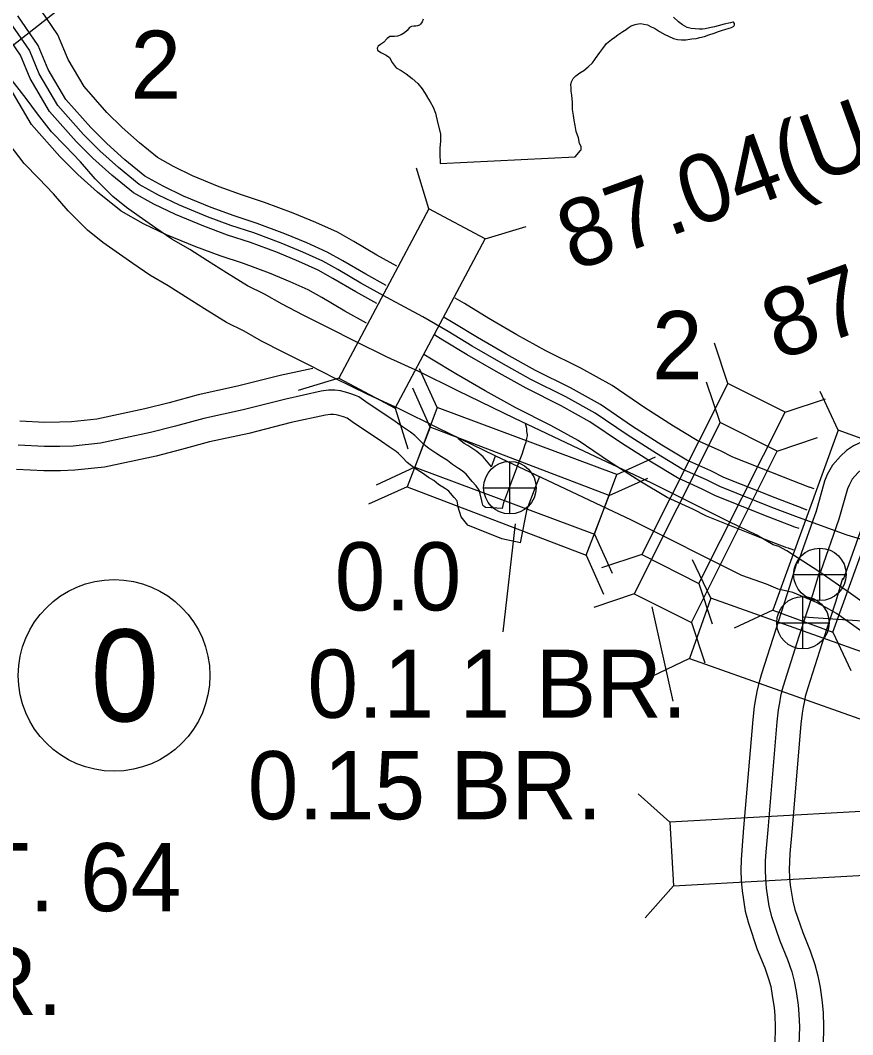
# Model space of a CAD drawing. Extents: x -83719 to 153526, y -11835 to 11446.
# Drawn here: x -1635.6 to -1463.6, y 918.9 to 1128.5 of the extents above; entities that cross this region are included whole.
import ezdxf

# ---------------------------------------------------------------- set-up
doc = ezdxf.new("R2010")
doc.units = 0
for name, color, linetype in [('Level 10', 7, 'Continuous'), ('Level 11', 7, 'Continuous'), ('Level 15', 7, 'Continuous'), ('Level 19', 7, 'Continuous'), ('Level 20', 7, 'Continuous'), ('Level 25', 7, 'Continuous'), ('Level 26', 7, 'Continuous'), ('Level 27', 7, 'Continuous'), ('Level 58', 7, 'Continuous'), ('Level 59', 7, 'Continuous'), ('Level 9', 7, 'Continuous')]:
    doc.layers.add(name, color=color, linetype=linetype)

msp = doc.modelspace()

# ---------------------------------------------------------------- linework, layer by layer
at = {"layer": 'Level 10'}
for points in [[(-1575.14, 1056.58), (-1581.89, 1055.1), (-1590.68, 1052.88), (-1598.85, 1051.1), (-1604.82, 1049.49), (-1609.83, 1048.19), (-1619.78, 1046.07), (-1625.03, 1045.53), (-1627.51, 1045.44), (-1630.49, 1045.43), (-1635.72, 1045.68)], [(-1567.03, 1045.55), (-1568.06, 1046.3), (-1568.84, 1046.55), (-1569.8, 1046.86), (-1570.35, 1047), (-1570.9, 1047.07), (-1571.49, 1047.06), (-1572.52, 1046.91), (-1579.6, 1045.37), (-1588.39, 1043.15), (-1596.48, 1041.38), (-1602.26, 1039.83), (-1607.53, 1038.46), (-1618.22, 1036.17), (-1624.34, 1035.55), (-1627.31, 1035.44), (-1630.72, 1035.43), (-1636.35, 1035.7)], [(-1538.21, 1036.25), (-1537.37, 1038.52)], [(-1532.26, 1020.54), (-1530.86, 1027.47), (-1529.1, 1032.06), (-1528.33, 1034.13)], [(-1475.24, 1016.06), (-1476.62, 1011.49), (-1479.45, 1002.71), (-1482.42, 993.48), (-1483.07, 991.24), (-1483.38, 989.82), (-1483.64, 988.32), (-1483.92, 986.71), (-1484.22, 984.03), (-1486.13, 961.67), (-1486.52, 957.04), (-1486.65, 955.01), (-1486.68, 952.89), (-1486.6, 950.78), (-1486.43, 948.6), (-1485.78, 944.45), (-1485.12, 941.92), (-1483.29, 936.51), (-1481.73, 932.7), (-1480.97, 930.46), (-1480.53, 928.85), (-1480.19, 927.02), (-1479.82, 924.43), (-1479.69, 922.83), (-1479.6, 920.5), (-1479.69, 916.92)], [(-1465.67, 1013.17), (-1467.08, 1008.51), (-1469.94, 999.65), (-1472.85, 990.55), (-1473.37, 988.77), (-1473.56, 987.89), (-1473.79, 986.61), (-1474.01, 985.31), (-1474.27, 983.04), (-1476.17, 960.83), (-1476.55, 956.31), (-1476.65, 954.62), (-1476.68, 953.01), (-1476.62, 951.35), (-1476.49, 949.77), (-1475.98, 946.49), (-1475.53, 944.78), (-1473.92, 940.01), (-1472.36, 936.22), (-1471.4, 933.38), (-1470.78, 931.09), (-1470.32, 928.65), (-1469.88, 925.54), (-1469.7, 923.43), (-1469.6, 920.56), (-1469.7, 916.65)], [(-1370.39, 970.7), (-1378.38, 998.67), (-1473.73, 1005.16)]]:
    msp.add_lwpolyline(points, dxfattribs=at)
at = {"layer": 'Level 11'}
for points in [[(-1432.66, 1059.74), (-1433.03, 1059.48), (-1434.03, 1058.58), (-1435.6, 1056.77), (-1437.7, 1053.67), (-1438.8, 1051.28), (-1439.3, 1050.35), (-1440.02, 1049.5), (-1440.11, 1049.43), (-1441.11, 1049.06), (-1448.47, 1047.06), (-1451.3, 1046.11), (-1453.54, 1045.17), (-1463.42, 1040.55), (-1464.86, 1039.64), (-1466.13, 1038.45), (-1467.76, 1036.56), (-1468.85, 1034.64), (-1469.38, 1033.3), (-1471.23, 1026.79)], [(-1532.26, 1020.54), (-1536.07, 1021.39), (-1543.12, 1024.2), (-1544.5, 1025.93), (-1545.1, 1027.87), (-1545.15, 1028.42), (-1545.34, 1029.23), (-1545.96, 1029.89), (-1546.69, 1030.79), (-1547.03, 1031.2), (-1547.3, 1031.43), (-1547.74, 1031.72), (-1549.16, 1032.62), (-1550.16, 1033.41), (-1551.25, 1034.05), (-1552.49, 1034.9), (-1554.14, 1035.95), (-1555.62, 1037.16), (-1556.58, 1038.18), (-1557.41, 1038.99), (-1557.91, 1039.4), (-1559.39, 1040.37), (-1560.95, 1041.47), (-1567.03, 1045.55)], [(-1543.13, 1040.64), (-1543.86, 1041.09), (-1545.21, 1042.1)], [(-1538.21, 1036.25), (-1539.92, 1038.27), (-1541.26, 1039.42), (-1542.3, 1040.11), (-1543.13, 1040.64)], [(-1471.14, 1027.08), (-1474.97, 1016.22)], [(-1461.71, 1023.76), (-1465.53, 1012.9)]]:
    msp.add_lwpolyline(points, dxfattribs=at)
at = {"layer": 'Level 15'}
for points in [[(-1486.46, 1013.79), (-1509.31, 1025.22), (-1524.2, 1032.21), (-1537.45, 1038.53), (-1549.23, 1044.23), (-1557.29, 1048.21), (-1563.79, 1051.19), (-1570.53, 1054.52), (-1575.91, 1057.23), (-1581.29, 1059.93), (-1585.72, 1062.21), (-1589.36, 1064.28), (-1592.95, 1066.08), (-1597.5, 1068.89), (-1601.44, 1071.39), (-1605.04, 1073.66), (-1608.85, 1075.86), (-1612.31, 1078.24), (-1615.8, 1080.65), (-1618.54, 1082.6), (-1621.69, 1085.16), (-1625.68, 1089.13), (-1628.72, 1092.67), (-1631.78, 1095.85), (-1634.81, 1098.95), (-1637.89, 1102.95)], [(-1466.93, 1005.96), (-1468.36, 1006.75), (-1471.04, 1008.23), (-1473.46, 1009.23), (-1475.94, 1010.24), (-1478.95, 1010.98), (-1481.37, 1011.98), (-1486.46, 1013.79)], [(-1458.34, 999.82), (-1466.93, 1005.96)]]:
    msp.add_lwpolyline(points, dxfattribs=at)
at = {"layer": 'Level 19'}
for points in [[(-1557.79, 1077.69), (-1561.91, 1080), (-1566.66, 1082.77), (-1570.07, 1084.7), (-1574.52, 1086.71), (-1579.21, 1088.68), (-1585.13, 1090.87), (-1589.9, 1092.41), (-1594.48, 1094.12), (-1600, 1096.37), (-1603.96, 1098.27), (-1607.23, 1100.13), (-1610.99, 1103.17), (-1614.57, 1106.36), (-1617.69, 1109.47), (-1622.43, 1114.84), (-1625.72, 1120.42), (-1627.83, 1125.51), (-1632.38, 1132.16), (-1636.03, 1136.79)], [(-1559.99, 1073.68), (-1564.18, 1076.02), (-1568.94, 1078.79), (-1572.15, 1080.61), (-1576.35, 1082.51), (-1580.9, 1084.41), (-1586.63, 1086.54), (-1591.41, 1088.08), (-1596.15, 1089.85), (-1601.85, 1092.18), (-1606.08, 1094.2), (-1609.83, 1096.33), (-1613.96, 1099.68), (-1617.72, 1103.03), (-1621.03, 1106.33), (-1626.16, 1112.14), (-1629.83, 1118.37), (-1631.88, 1123.31), (-1636.08, 1129.44)], [(-1561.91, 1069.97), (-1566.25, 1072.4), (-1571.01, 1075.18), (-1574.04, 1076.89), (-1578.01, 1078.69), (-1582.43, 1080.54), (-1587.99, 1082.6), (-1592.78, 1084.14), (-1597.67, 1085.97), (-1603.54, 1088.37), (-1608.01, 1090.51), (-1612.18, 1092.88), (-1616.66, 1096.5), (-1620.58, 1099.99), (-1624.07, 1103.47), (-1629.55, 1109.68), (-1633.57, 1116.5), (-1635.56, 1121.32), (-1639.44, 1126.97)], [(-1564.07, 1065.93), (-1568.52, 1068.42), (-1573.3, 1071.2), (-1576.12, 1072.8), (-1579.84, 1074.48), (-1584.11, 1076.27), (-1589.49, 1078.27), (-1594.29, 1079.81), (-1599.34, 1081.71), (-1605.39, 1084.18), (-1610.14, 1086.44), (-1614.77, 1089.08), (-1619.62, 1093.01), (-1623.72, 1096.66), (-1627.41, 1100.33), (-1633.27, 1106.98), (-1637.68, 1114.45)], [(-1472.42, 1031.97), (-1477.9, 1034.07), (-1488.32, 1038.24), (-1490.9, 1039.54), (-1495.7, 1041.71), (-1500.59, 1044.63), (-1506.54, 1048.42), (-1513.32, 1053.03), (-1519.77, 1056.6), (-1526.97, 1060.21), (-1532.97, 1063.53), (-1538.77, 1066.89), (-1543.77, 1069.96), (-1545.76, 1071.11)], [(-1474.05, 1027.69), (-1479.57, 1029.8), (-1490.21, 1034.06), (-1492.88, 1035.4), (-1497.83, 1037.64), (-1503, 1040.73), (-1509.06, 1044.59), (-1515.72, 1049.12), (-1521.91, 1052.54), (-1529.11, 1056.15), (-1535.22, 1059.55), (-1541.12, 1062.95), (-1546.12, 1066.02), (-1548.01, 1067.12)], [(-1475.54, 1023.8), (-1481.08, 1025.92), (-1491.92, 1030.25), (-1494.67, 1031.64), (-1499.76, 1033.94), (-1505.19, 1037.19), (-1511.35, 1041.11), (-1517.91, 1045.56), (-1523.85, 1048.86), (-1531.06, 1052.47), (-1537.28, 1055.92), (-1543.25, 1059.37), (-1548.25, 1062.44), (-1549.96, 1063.43)], [(-1477.18, 1019.52), (-1482.75, 1021.65), (-1493.81, 1026.07), (-1496.65, 1027.51), (-1501.89, 1029.88), (-1507.6, 1033.29), (-1513.87, 1037.28), (-1520.31, 1041.65), (-1525.99, 1044.8), (-1533.2, 1048.41), (-1539.54, 1051.93), (-1545.6, 1055.43), (-1550.6, 1058.51), (-1552.21, 1059.44)], [(-1471.55, 1031.66), (-1472.52, 1032.01)], [(-1472.98, 1027.3), (-1474.09, 1027.7)], [(-1474.67, 1023.48), (-1475.51, 1023.79)], [(-1475.78, 1019.01), (-1477.07, 1019.48)]]:
    msp.add_lwpolyline(points, dxfattribs=at)
at = {"layer": 'Level 20'}
for p, q in [((-1551.16, 1089.52), (-1553.74, 1097.94)), ((-1539.51, 1083.32), (-1531.09, 1085.89)), ((-1489.36, 1053.47), (-1492.11, 1061.82)), ((-1549.44, 1048.51), (-1553.1, 1056.51)), ((-1569.76, 1054.56), (-1578.18, 1051.99)), ((-1550.92, 1044.43), (-1554.51, 1052.47)), ((-1491, 1045.4), (-1493.78, 1053.75)), ((-1477.57, 1047.53), (-1469.21, 1050.29)), ((-1466.57, 1043.82), (-1470.3, 1051.8)), ((-1558.11, 1048.36), (-1555.53, 1039.94)), ((-1479.19, 1039.49), (-1470.84, 1042.28)), ((-1512.34, 1034.67), (-1504.33, 1038.33)), ((-1554.05, 1036.14), (-1562.06, 1032.48)), ((-1513.94, 1030.29), (-1505.9, 1033.88)), ((-1555.64, 1032.11), (-1563.67, 1028.52)), ((-1516.95, 1022.3), (-1513.29, 1014.3)), ((-1518.65, 1017.96), (-1515.06, 1009.92)), ((-1507.17, 1018.1), (-1515.52, 1015.34)), ((-1492.89, 1009.07), (-1496.68, 1017.01)), ((-1495.38, 1012.16), (-1492.62, 1003.8)), ((-1508.71, 1009.98), (-1517.06, 1007.2)), ((-1480.09, 1006.6), (-1488.06, 1002.88)), ((-1496.91, 1004.08), (-1494.12, 995.73)), ((-1467.68, 1002.1), (-1463.96, 994.12)), ((-1497.3, 996.63), (-1505.25, 992.84)), ((-1501.36, 962.81), (-1507.92, 968.67)), ((-1500.61, 949.63), (-1506.47, 943.06))]:
    msp.add_line(p, q, dxfattribs=at)
for points in [[(-1626.23, 1148.76), (-1657.35, 1124.27), (-1649.18, 1113.9), (-1618.06, 1138.39)], [(-1558.11, 1048.36), (-1539.51, 1083.32), (-1551.16, 1089.52), (-1569.76, 1054.56)], [(-1495.38, 1012.16), (-1477.57, 1047.53), (-1489.36, 1053.47), (-1507.17, 1018.1)], [(-1554.05, 1036.14), (-1516.95, 1022.3), (-1512.34, 1034.67), (-1549.44, 1048.51)], [(-1555.64, 1032.11), (-1518.65, 1017.96), (-1513.94, 1030.29), (-1550.92, 1044.43)], [(-1496.91, 1004.08), (-1479.19, 1039.49), (-1491, 1045.4), (-1508.71, 1009.98)], [(-1467.68, 1002.1), (-1454.16, 1039.32), (-1466.57, 1043.82), (-1480.09, 1006.6)], [(-1497.3, 996.63), (-1459.98, 983.4), (-1455.57, 995.84), (-1492.89, 1009.07)], [(-1500.61, 949.63), (-1461.07, 951.86), (-1461.82, 965.04), (-1501.36, 962.81)]]:
    msp.add_lwpolyline(points, close=True, dxfattribs=at)
at = {"layer": 'Level 25'}
msp.add_lwpolyline([(-1533.36, 1024.49), (-1535.88, 1002.17)], dxfattribs=at)
at = {"layer": 'Level 26'}
for p, q in [((-1534.43, 1026.52), (-1534.43, 1037.35)), ((-1539.84, 1031.93), (-1529.01, 1031.93)), ((-1470.37, 1008.6), (-1470.37, 1019.43)), ((-1475.79, 1014.01), (-1464.96, 1014.01)), ((-1473.87, 998.61), (-1473.87, 1009.44)), ((-1479.28, 1004.02), (-1468.45, 1004.02))]:
    msp.add_line(p, q, dxfattribs=at)
for centre in [(-1534.43, 1031.93), (-1470.37, 1014.01), (-1473.87, 1004.02)]:
    msp.add_circle(centre, 5.42, dxfattribs=at)
at = {"layer": 'Level 27'}
msp.add_circle((-1616.21, 993.13), 19.8, dxfattribs=at)
at = {"layer": 'Level 58'}
msp.add_lwpolyline([(-1505.08, 1007.34), (-1500.74, 987.8)], dxfattribs=at)
at = {"layer": 'Level 59'}
for points in [[(-1474.8, 1025.75), (-1480.32, 1027.86), (-1491.06, 1032.16), (-1493.78, 1033.52), (-1498.8, 1035.79), (-1504.1, 1038.96), (-1510.2, 1042.85), (-1516.82, 1047.34), (-1522.88, 1050.7), (-1530.08, 1054.31), (-1536.25, 1057.73), (-1542.19, 1061.16), (-1547.18, 1064.23), (-1552.38, 1067.24), (-1559.85, 1071.21), (-1565.22, 1074.21), (-1569.98, 1076.99), (-1573.09, 1078.75), (-1577.18, 1080.6), (-1581.66, 1082.47), (-1587.31, 1084.57), (-1592.09, 1086.11), (-1596.91, 1087.91), (-1602.69, 1090.28), (-1607.05, 1092.35), (-1611, 1094.61), (-1615.31, 1098.09), (-1619.15, 1101.51), (-1622.55, 1104.9), (-1627.85, 1110.91), (-1631.7, 1117.44), (-1633.72, 1122.32), (-1637.76, 1128.21)], [(-1489.14, 1024.88), (-1505.25, 1032.94), (-1520.18, 1039.95), (-1533.41, 1046.25), (-1545.16, 1051.94), (-1553.27, 1055.94), (-1559.76, 1058.93), (-1566.43, 1062.21), (-1571.79, 1064.91), (-1577.14, 1067.61), (-1581.47, 1069.82), (-1585.12, 1071.91), (-1588.64, 1073.67), (-1592.96, 1076.35), (-1596.89, 1078.83), (-1600.58, 1081.16), (-1604.3, 1083.31), (-1607.59, 1085.57), (-1611.05, 1087.96), (-1613.64, 1089.8), (-1616.46, 1092.1), (-1620.14, 1095.75), (-1623.14, 1099.25), (-1626.31, 1102.55), (-1629.15, 1105.45), (-1632.02, 1109.18), (-1634.36, 1112.33), (-1637.74, 1116.69)], [(-1429.77, 1055.66), (-1429.9, 1055.56), (-1430.46, 1055.07), (-1431.62, 1053.72), (-1433.33, 1051.2), (-1434.33, 1049.04), (-1435.16, 1047.51), (-1436.5, 1045.93), (-1437.24, 1045.32), (-1437.95, 1044.9), (-1439.58, 1044.3), (-1447.01, 1042.28), (-1449.53, 1041.43), (-1451.51, 1040.6), (-1461.02, 1036.15), (-1461.79, 1035.67), (-1462.52, 1034.98), (-1463.66, 1033.67), (-1464.33, 1032.48), (-1464.64, 1031.69), (-1466.43, 1025.42)], [(-1564.17, 1049.65), (-1565.61, 1050.7), (-1566.31, 1050.99), (-1567.32, 1051.31), (-1568.42, 1051.67), (-1569.42, 1051.92), (-1570.62, 1052.07), (-1571.89, 1052.06), (-1573.41, 1051.84), (-1580.75, 1050.24), (-1589.54, 1048.02), (-1597.67, 1046.24), (-1603.54, 1044.66), (-1608.68, 1043.32), (-1619, 1041.12), (-1624.68, 1040.54), (-1627.41, 1040.44), (-1630.61, 1040.43), (-1636.03, 1040.69)], [(-1535.93, 1027.62), (-1539.49, 1027.85), (-1539.76, 1028.01), (-1540, 1028.31), (-1540.17, 1028.87), (-1540.21, 1029.24), (-1540.53, 1030.64), (-1540.74, 1031.4), (-1541.38, 1032.33), (-1542.19, 1033.18), (-1542.83, 1033.98), (-1543.48, 1034.74), (-1544.28, 1035.43), (-1545.02, 1035.92), (-1546.26, 1036.7), (-1547.34, 1037.56), (-1548.58, 1038.27), (-1549.72, 1039.06), (-1551.2, 1040.01), (-1552.21, 1040.83), (-1553.02, 1041.69), (-1554.06, 1042.71), (-1554.94, 1043.43), (-1556.58, 1044.51), (-1558.13, 1045.59), (-1564.17, 1049.65)], [(-1535.93, 1027.62), (-1535.68, 1028.86), (-1533.78, 1033.83), (-1532.43, 1037.45), (-1531.91, 1038.83), (-1531.27, 1040.84), (-1531.08, 1041.34), (-1530.89, 1042.11), (-1530.8, 1042.65), (-1530.8, 1042.95), (-1530.94, 1043.55), (-1530.95, 1044.15), (-1531.2, 1045.11)], [(-1455.31, 1019.26), (-1464.73, 1022.09), (-1474.8, 1025.75)], [(-1466.43, 1025.42), (-1470.25, 1014.56)], [(-1455.45, 1003.9), (-1464.05, 1010.04), (-1470.57, 1014.58), (-1477.21, 1018.87), (-1478.85, 1019.76), (-1480.02, 1020.14), (-1483.38, 1022.11), (-1489.14, 1024.88)], [(-1470.46, 1014.61), (-1471.85, 1010), (-1474.69, 1001.18), (-1477.63, 992.02), (-1478.22, 990), (-1478.47, 988.86), (-1478.72, 987.47), (-1478.97, 986.01), (-1479.24, 983.53), (-1481.15, 961.25), (-1481.53, 956.67), (-1481.65, 954.82), (-1481.68, 952.95), (-1481.61, 951.07), (-1481.46, 949.19), (-1480.88, 945.47), (-1480.33, 943.35), (-1478.61, 938.26), (-1477.05, 934.46), (-1476.18, 931.92), (-1475.65, 929.97), (-1475.25, 927.83), (-1474.85, 924.99), (-1474.69, 923.13), (-1474.6, 920.53), (-1474.69, 916.78)]]:
    msp.add_lwpolyline(points, dxfattribs=at)
at = {"layer": 'Level 9'}
for points in [[(-1552.34, 1128.76), (-1552.56, 1128.16), (-1552.89, 1127.69), (-1553.12, 1127.52), (-1553.52, 1127.35), (-1553.88, 1127.27)], [(-1520.92, 1100.3), (-1519.81, 1101.58), (-1519.71, 1101.75), (-1519.72, 1102.05), (-1519.72, 1102.45), (-1520.03, 1103.05), (-1520.24, 1104.22), (-1520.72, 1105.51), (-1520.94, 1106.78), (-1521.15, 1107.84), (-1521.27, 1108.84), (-1521.45, 1110.11), (-1521.5, 1111.54), (-1521.62, 1113.01), (-1521.76, 1113.88), (-1521.77, 1114.64), (-1521.81, 1115.18), (-1521.69, 1115.78), (-1521.36, 1116.45), (-1520.77, 1117.03), (-1519.95, 1117.64), (-1519.12, 1118.15), (-1518.27, 1118.86), (-1517.35, 1119.74), (-1516.89, 1120.38), (-1516.73, 1120.59), (-1515.84, 1121.83), (-1515.19, 1122.71), (-1514.44, 1123.72), (-1513.45, 1124.54), (-1512.76, 1125.05), (-1512.1, 1125.52), (-1511.07, 1126.17), (-1510.38, 1126.61), (-1509.95, 1126.95), (-1509.36, 1127.33), (-1508.53, 1127.64), (-1508.23, 1127.71), (-1507.83, 1127.78), (-1507.33, 1127.82), (-1506.73, 1127.7), (-1506, 1127.54), (-1505.23, 1127.18), (-1504.56, 1126.86), (-1503.49, 1126.2), (-1502.41, 1125.58), (-1501.64, 1125.23), (-1500.61, 1124.77), (-1499.77, 1124.55), (-1498.94, 1124.46), (-1498.07, 1124.44), (-1496.84, 1124.65), (-1495.95, 1124.73), (-1495.15, 1124.94), (-1494.19, 1125.19), (-1493.29, 1125.5), (-1492.2, 1125.88), (-1491.31, 1126.16), (-1490.48, 1126.47), (-1490.01, 1126.58), (-1489.09, 1126.89), (-1488.62, 1127), (-1488.16, 1127.27), (-1488, 1127.58), (-1488, 1127.88), (-1488.2, 1128.14), (-1488.37, 1128.14), (-1488.8, 1127.97), (-1490.13, 1127.68), (-1491.39, 1127.36), (-1492.12, 1127.15), (-1493.18, 1126.94), (-1494.04, 1126.76), (-1494.61, 1126.69), (-1495.34, 1126.68), (-1496.94, 1126.82), (-1497.77, 1127.01), (-1498.75, 1127.57), (-1499.58, 1128.16), (-1500.6, 1129.15)], [(-1553.88, 1127.27), (-1554.28, 1127.27), (-1554.72, 1127.2), (-1554.88, 1127.16), (-1555.15, 1126.99), (-1555.67, 1126.42), (-1556.23, 1125.91), (-1556.92, 1125.53), (-1557.65, 1125.26), (-1558.28, 1125.18), (-1558.75, 1125.17), (-1559.21, 1125.13), (-1559.81, 1124.76), (-1560.53, 1123.95), (-1561.16, 1123.51), (-1561.65, 1123.17), (-1561.88, 1122.76), (-1561.77, 1122.36), (-1561.07, 1121.84), (-1560, 1121.32), (-1559.29, 1120.79), (-1558.78, 1119.77), (-1557.93, 1118.67), (-1556.86, 1118.12), (-1555.89, 1117.43), (-1554.64, 1116.45), (-1553.43, 1115.43), (-1552.52, 1114.34), (-1551.6, 1112.85), (-1551.57, 1112.78), (-1550.92, 1111.66), (-1550.31, 1110.53), (-1549.79, 1109.33), (-1549.3, 1107.17), (-1548.77, 1105.04), (-1548.79, 1103.44), (-1548.87, 1102.17), (-1548.92, 1100.97), (-1548.86, 1098.93)], [(-1548.86, 1098.93), (-1520.92, 1100.3)]]:
    msp.add_lwpolyline(points, dxfattribs=at)

# ---------------------------------------------------------------- texts
at = {"layer": 'Level 20'}
for p in [(-1612.83, 1112.29), (-1505.06, 1054.35)]:
    msp.add_text('2', height=14.08, dxfattribs=at).set_placement(p)
at = {"layer": 'Level 25'}
for s, p in [('0.0', (-1570.63, 1006.57)), ('0.0 JCT. 64', (-1699.63, 944.41))]:
    msp.add_text(s, height=14.08, dxfattribs=at).set_placement(p)
at = {"layer": 'Level 27'}
msp.add_text('0', height=19.01, dxfattribs=at).set_placement((-1621.06, 983.63))
at = {"layer": 'Level 58'}
for s, p in [('87.04(U.P.)', (-1521.27, 1076.56)), ('87.85', (-1479.01, 1058.12))]:
    msp.add_text(s, height=14.08, rotation=20, dxfattribs=at).set_placement(p)
for s, p in [('2', (-1505.06, 1054.35)), ('0.1 1 BR.', (-1576.26, 984.38)), ('0.15 BR.', (-1588.6, 963.41)), ('0.40 BR.', (-1700.13, 922.99))]:
    msp.add_text(s, height=14.08, dxfattribs=at).set_placement(p)

doc.saveas('drawing.dxf')
